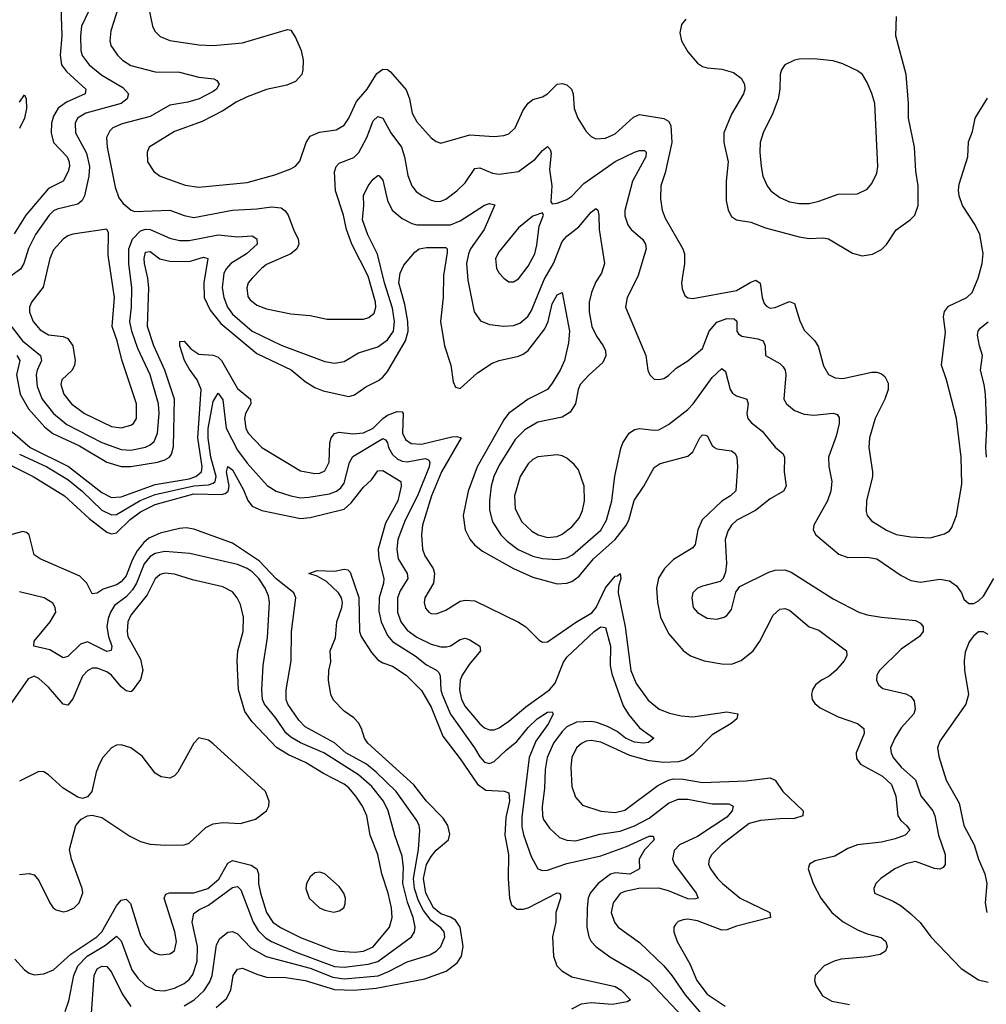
# Model space of a CAD drawing. Header units: inches. Extents: x 1173000 to 1307049, y 522583 to 678455.
# Tile 444 of 617: x 1202511 to 1206502, y 645371 to 649437. Entities that reach past the tile are written whole.
import ezdxf

# ---------------------------------------------------------------- set-up
doc = ezdxf.new("R2010")
doc.units = ezdxf.units.IN
doc.header["$MEASUREMENT"] = 0
doc.layers.add('B2604', color=7, linetype='Continuous')

msp = doc.modelspace()

# ---------------------------------------------------------------- linework, layer by layer
at = {"layer": 'B2604', "color": 5}
for points, elevation in [([(1202795.3, 649470), (1202766.1, 649410), (1202761.4, 649370), (1202762.5, 649310), (1202768.5, 649288.5), (1202797.5, 649250), (1202850, 649207.1), (1202937.1, 649157.1), (1202959.3, 649130), (1202954.7, 649110), (1202930.2, 649090), (1202783.7, 649050), (1202748.7, 649030), (1202739.8, 649010), (1202741.4, 648970), (1202785.9, 648885.9), (1202798.8, 648830), (1202796.4, 648790), (1202778.8, 648710), (1202768.1, 648690), (1202750, 648674.6), (1202665.5, 648654.5), (1202650, 648647.5), (1202632, 648630), (1202575.2, 648550), (1202547.5, 648492.5), (1202528.3, 648430), (1202513.3, 648406.7), (1202470, 648375.2)], 1040), ([(1202680.5, 649490), (1202685.2, 649370), (1202677, 649290), (1202683.7, 649250), (1202703.3, 649223.3), (1202783.7, 649150), (1202781.1, 649130), (1202703.3, 649096.7), (1202670, 649071.3), (1202650, 649038.5), (1202641.3, 649010), (1202640.1, 648970), (1202650.1, 648930.1), (1202706.1, 648870), (1202715.1, 648850), (1202716.1, 648830), (1202710.1, 648810), (1202690, 648769.9), (1202630, 648739), (1202535.5, 648630), (1202487.4, 648552.6)], 1020), ([(1202919.1, 649490), (1202886.8, 649390), (1202882.7, 649350), (1202887.1, 649330), (1202914, 649290), (1202935, 649270), (1202970, 649248.1), (1203070, 649220.9), (1203170, 649219.5), (1203250, 649198.7), (1203311.9, 649191.9), (1203325.1, 649185.1), (1203334.4, 649170), (1203322.8, 649150), (1203310, 649140.2), (1203251.5, 649110), (1203204.4, 649095.6), (1203130, 649083.7), (1203050, 649036.7), (1202933.5, 649006.5), (1202894.7, 648990), (1202882.3, 648977.7), (1202869.5, 648950), (1202871.7, 648910), (1202904.8, 648744.8), (1202920.5, 648700.5), (1202937.3, 648677.3), (1202970.2, 648650.2), (1202984.2, 648644.2), (1203130, 648650.5), (1203190, 648628), (1203230, 648619.9), (1203390, 648650.1), (1203490, 648656), (1203550, 648664.6), (1203590, 648660.2), (1203607.5, 648647.5), (1203619.3, 648630), (1203640.6, 648570), (1203660.7, 648530), (1203663.2, 648510), (1203654.7, 648490), (1203630.3, 648470), (1203530, 648425.4), (1203508.7, 648410), (1203470.2, 648370), (1203454.7, 648350), (1203448.6, 648330), (1203453.1, 648293.1), (1203460.8, 648280.8), (1203490, 648257.3), (1203530, 648243.1), (1203630, 648221.6), (1203710, 648215.1), (1203780, 648200), (1203930, 648199.7), (1203952.7, 648207.3), (1203974.6, 648225.4), (1203981.9, 648250), (1203980.3, 648270), (1203950, 648378.2), (1203882.4, 648510), (1203859.9, 648570), (1203847.6, 648630), (1203814.5, 648730), (1203810.9, 648809.1), (1203817.3, 648830), (1203830, 648843.8), (1203890, 648867.8), (1203911.1, 648888.9), (1203944.6, 648950), (1203970, 649018.7), (1203990, 649036.3), (1204010.2, 649030), (1204042.5, 648970), (1204087.1, 648910), (1204100.1, 648870), (1204113.7, 648793.7), (1204130.2, 648750), (1204147.8, 648727.8), (1204170.8, 648710.8), (1204210, 648691.1), (1204230, 648686.3), (1204250, 648687.1), (1204270, 648695.9), (1204316, 648730), (1204350, 648762.4), (1204390, 648822.2), (1204410, 648825.5), (1204463, 648803), (1204490, 648798.4), (1204570, 648810.1), (1204639.6, 648860.4), (1204670, 648896.9), (1204690, 648913.1), (1204701.1, 648901.1), (1204704.9, 648884.9), (1204697.8, 648817.8), (1204708.4, 648750), (1204704.4, 648684.4), (1204710, 648676), (1204730, 648679.5), (1204770, 648694.2), (1204790, 648708.5), (1204840.1, 648759.9), (1204970, 648851.6), (1205050, 648889.5), (1205070, 648896.8), (1205090, 648896.9), (1205098, 648890), (1205096.3, 648870), (1205041.1, 648770), (1205008.9, 648648.9), (1205010, 648627.3), (1205022, 648590), (1205035.9, 648570), (1205081.8, 648530), (1205095.1, 648510), (1205097.6, 648490), (1205063.7, 648376.3), (1205018.5, 648290), (1205011.6, 648250), (1205095.8, 648050), (1205104.2, 647990), (1205113, 647970), (1205130, 647953), (1205150, 647950.4), (1205170, 647955.3), (1205190, 647967.2), (1205222, 647998), (1205270, 648028), (1205330, 648078.6), (1205357.4, 648150), (1205390, 648188.2), (1205430, 648203.4), (1205461.2, 648201.2), (1205471.4, 648191.4), (1205471.7, 648150), (1205479.4, 648139.4), (1205492.4, 648130), (1205558.3, 648118.3), (1205580.2, 648110), (1205589.4, 648090), (1205590.4, 648050), (1205650, 648017.4), (1205663.7, 648003.7), (1205671, 647990), (1205673.9, 647970), (1205665.6, 647870), (1205676.5, 647850), (1205710, 647822.9), (1205750, 647807.7), (1205790, 647803.5), (1205870, 647811.8), (1205886.2, 647806.2), (1205894, 647794), (1205894.1, 647770), (1205882.3, 647717.7), (1205850.2, 647630), (1205851.8, 647591.8), (1205864.1, 647530), (1205860.2, 647490), (1205846.5, 647450), (1205790.3, 647350), (1205787.4, 647330), (1205798, 647310), (1205892.7, 647230), (1205930, 647216.5), (1206010, 647217.1), (1206050, 647210.2), (1206150, 647141.3), (1206190, 647121.1), (1206230, 647114.8), (1206310, 647126.2), (1206350, 647120.2), (1206379.6, 647099.6), (1206399.6, 647070), (1206410, 647044), (1206430, 647026), (1206450, 647026), (1206470, 647037.3), (1206490, 647056.3), (1206532.8, 647130)], 1060), ([(1203042.3, 649490), (1203058.8, 649410), (1203068.7, 649388.7), (1203090, 649367.6), (1203130.2, 649350.2), (1203250, 649332.3), (1203309.8, 649330.2), (1203430, 649340.7), (1203616.5, 649396.5), (1203630, 649393), (1203650, 649363), (1203672.8, 649310), (1203681, 649270), (1203680.2, 649230), (1203675, 649210), (1203650, 649181.5), (1203613.1, 649166.9), (1203530, 649148.9), (1203450, 649118.2), (1203404.2, 649095.8), (1203350, 649059.9), (1203263.6, 649016.4), (1203150, 648975.2), (1203044.9, 648910), (1203037.4, 648890), (1203038.7, 648850), (1203064.9, 648810), (1203090.5, 648790), (1203193.6, 648753.6), (1203250, 648744.6), (1203450, 648763.8), (1203564.4, 648795.6), (1203630, 648820.7), (1203650, 648831.5), (1203667.9, 648852.1), (1203693.3, 648930), (1203710, 648955.5), (1203748, 648972), (1203818.1, 648981.9), (1203850, 649001.2), (1203869.8, 649030), (1203901.7, 649098.3), (1203944.8, 649150), (1203985.2, 649214.8), (1204010, 649232.2), (1204030, 649230.3), (1204041.1, 649221.1), (1204106.9, 649146.9), (1204120.5, 649110), (1204130.9, 649050), (1204150, 649014.3), (1204210, 648948.5), (1204230, 648934), (1204250, 648927), (1204370, 648961.5), (1204470, 648954.2), (1204510, 648958), (1204530, 648965.2), (1204556.8, 648990), (1204590, 649062.6), (1204610, 649091.7), (1204630, 649106.7), (1204670, 649118.2), (1204690, 649131.1), (1204730, 649170.2), (1204750, 649173.8), (1204770, 649168), (1204789.4, 649149.4), (1204796.6, 649130), (1204800.8, 649070), (1204815.8, 649030), (1204850, 648974.3), (1204870, 648953.8), (1204890, 648944.7), (1204930, 648947.9), (1204970, 648965.9), (1205045.6, 649034.4), (1205070, 649045.1), (1205170, 649028.7), (1205190, 649017.5), (1205199.5, 648999.5), (1205203, 648930), (1205175.9, 648804.1), (1205157.6, 648750), (1205156.7, 648696.7), (1205164.1, 648650), (1205176.7, 648616.7), (1205249.2, 648490), (1205255.6, 648470), (1205255.6, 648430), (1205243.2, 648350), (1205245.8, 648325.8), (1205257.6, 648297.6), (1205270, 648288), (1205290, 648284.9), (1205470, 648318.4), (1205530, 648353.5), (1205550, 648360.5), (1205568.2, 648348.2), (1205577.2, 648290), (1205585.4, 648265.4), (1205594.2, 648254.2), (1205610, 648245.4), (1205630, 648247.8), (1205690, 648273.6), (1205710, 648264.2), (1205732.7, 648192.7), (1205750, 648155.3), (1205792.1, 648112.1), (1205808, 648088), (1205830, 648008), (1205851, 647971), (1205877.5, 647957.5), (1205910, 647955.2), (1206030, 647980.7), (1206050, 647981.3), (1206070, 647974.9), (1206083.5, 647963.5), (1206096.5, 647936.5), (1206097.2, 647910), (1206082.6, 647870), (1206043.2, 647790), (1206019.8, 647710), (1206016.8, 647670), (1206032.8, 647570), (1206031.9, 647550), (1206007.8, 647450), (1206005.7, 647405.7), (1206010.2, 647390), (1206027.9, 647367.9), (1206090, 647329.4), (1206130, 647311), (1206190, 647301.5), (1206270, 647297.2), (1206330, 647313.6), (1206350, 647326.3), (1206359.4, 647340.6), (1206378.4, 647390), (1206400.6, 647519.4), (1206399, 647630), (1206378.4, 647790), (1206337.7, 647950), (1206316.8, 648010), (1206333.3, 648146.7), (1206325, 648210), (1206328.9, 648231.1), (1206345.8, 648254.2), (1206422, 648290), (1206443.8, 648310), (1206469.2, 648370), (1206485.4, 648430), (1206489.4, 648470.6), (1206475.3, 648550), (1206455.6, 648590), (1206404.4, 648670), (1206389.6, 648710), (1206387.1, 648732.9), (1206390, 648757), (1206425.4, 648870), (1206428.2, 648931.8), (1206445.3, 648974.7), (1206455.7, 649030), (1206506.8, 649113.2)], 1080), ([(1205260.8, 649439.2), (1205243, 649417), (1205237, 649383), (1205243.2, 649350), (1205270, 649303.7), (1205310, 649256.9), (1205330, 649243.2), (1205350, 649237.6), (1205410, 649231.8), (1205458.3, 649218.3), (1205490, 649195.8), (1205503, 649170), (1205504.8, 649150), (1205499.8, 649130), (1205450, 649046.2), (1205418.7, 648970), (1205418.4, 648930), (1205435.6, 648850), (1205428, 648770), (1205428.5, 648690), (1205436.5, 648650), (1205450, 648624.6), (1205470.2, 648610.2), (1205530, 648601), (1205590, 648577), (1205730, 648539.5), (1205770, 648533.4), (1205830, 648536.3), (1205850, 648531.2), (1205950, 648472.7), (1205990, 648462), (1206031.7, 648468.3), (1206070, 648487.4), (1206090, 648508.7), (1206130, 648568.8), (1206187.8, 648610), (1206206.9, 648630), (1206221, 648670), (1206220.5, 648750), (1206210.9, 648810.9), (1206205.3, 648910), (1206180.2, 649030), (1206181.5, 649090), (1206170.7, 649210), (1206129, 649370), (1206130.7, 649449.3)], 1120), ([(1202510, 649096), (1202530, 649126), (1202537.1, 649110), (1202538, 649070), (1202530, 649029.6), (1202510, 648987)], 980), ([(1202455.4, 648195.4), (1202521.9, 648110), (1202596.8, 648050), (1202600.1, 648030), (1202582.2, 647990), (1202578.2, 647970), (1202582.7, 647922.7), (1202603.9, 647870), (1202650.1, 647810), (1202705.7, 647765.7), (1202850, 647691.2), (1202930, 647662.6), (1202970, 647659.1), (1203030, 647672), (1203050, 647680.7), (1203065.2, 647694.8), (1203079.2, 647730), (1203086.8, 647810), (1203083.6, 647850), (1203048.7, 647970), (1202998.4, 648078.4), (1202973.6, 648150), (1202965.1, 648190), (1202972, 648250), (1202973.9, 648330), (1202960.8, 648430), (1202961.2, 648490), (1202976.3, 648530), (1203010, 648564.3), (1203030, 648571.4), (1203050, 648569.7), (1203130, 648535.1), (1203170, 648525.1), (1203210, 648525.5), (1203330, 648548.5), (1203410, 648539.4), (1203470, 648544), (1203490, 648532.2), (1203490.9, 648510), (1203446.7, 648470), (1203382.2, 648430), (1203363.9, 648410), (1203353.6, 648390), (1203347.2, 648330), (1203353.6, 648290), (1203369, 648249), (1203390, 648220.6), (1203470, 648150.1), (1203590, 648093.1), (1203770, 648025.6), (1203810, 648018.1), (1203850, 648025.4), (1203910, 648060.8), (1203990, 648085.7), (1204030, 648114.9), (1204053.7, 648150), (1204058.6, 648190), (1204050, 648245.3), (1204017.2, 648350), (1203988.1, 648468.1), (1203948.3, 648548.3), (1203926.4, 648610), (1203931.6, 648670), (1203930, 648710.5), (1203949.1, 648750), (1203970, 648777.6), (1203990, 648793.8), (1203993, 648793), (1204010, 648773.4), (1204028.8, 648690), (1204048.9, 648650), (1204090, 648616), (1204130, 648595.3), (1204150, 648590.1), (1204290, 648589), (1204330, 648605.8), (1204430, 648670.8), (1204450, 648678), (1204472.4, 648672.4), (1204428.4, 648570), (1204372.4, 648490), (1204363.4, 648470), (1204356.1, 648430), (1204361.4, 648361.4), (1204386.9, 648230), (1204413.7, 648193.7), (1204450, 648178.6), (1204510, 648171), (1204550, 648173.4), (1204576.1, 648183.9), (1204609, 648211), (1204624.3, 648235.7), (1204676.5, 648363.5), (1204714.8, 648430), (1204750, 648520.7), (1204770, 648543), (1204819, 648581), (1204870, 648642.4), (1204890, 648657.4), (1204897.4, 648650), (1204902.6, 648630), (1204903.4, 648570), (1204926, 648430), (1204912.7, 648390), (1204890, 648354.5), (1204871.7, 648310), (1204862.6, 648270), (1204861.9, 648230), (1204872.9, 648170), (1204892.5, 648130), (1204920.2, 648090), (1204929.4, 648070), (1204931.3, 648048.7), (1204918.3, 648021.7), (1204861.6, 647970), (1204825.5, 647930), (1204817.3, 647910), (1204805.4, 647850), (1204783.9, 647816.1), (1204750, 647795.9), (1204650, 647775.5), (1204596.2, 647743.8), (1204556.6, 647703.4), (1204490, 647597.5), (1204468, 647550), (1204457.8, 647510), (1204450.6, 647450.6), (1204451.1, 647411.1), (1204463.4, 647363.4), (1204497.9, 647310), (1204523.9, 647283.9), (1204569.2, 647249.2), (1204630, 647221.1), (1204670, 647212.1), (1204730, 647208.2), (1204770, 647215.1), (1204792.8, 647227.2), (1204910, 647328.9), (1204934.1, 647370), (1204955.5, 647450), (1204967.7, 647552.3), (1204993.3, 647666.7), (1205001.6, 647690), (1205027.8, 647730), (1205050, 647744.3), (1205070, 647748), (1205130, 647741.2), (1205150, 647743.5), (1205190, 647765), (1205270, 647826.5), (1205291.9, 647850), (1205370, 647958.9), (1205410, 647996), (1205424.5, 647984.5), (1205445.1, 647910), (1205454.7, 647894.7), (1205470, 647883), (1205512.7, 647870), (1205519.4, 647850), (1205513.9, 647810), (1205516.9, 647790), (1205532.3, 647772.3), (1205577.1, 647737.1), (1205630, 647671.5), (1205663.5, 647643.5), (1205668.5, 647628.5), (1205667.1, 647570), (1205675.8, 647510), (1205664.9, 647490), (1205610, 647457.8), (1205549.3, 647410.7), (1205471.3, 647370), (1205450.1, 647349.9), (1205435, 647325), (1205423.9, 647290), (1205429.1, 647190.9), (1205424.7, 647155.3), (1205416, 647130), (1205402.5, 647117.5), (1205330, 647097.4), (1205310, 647089.6), (1205299.9, 647080.1), (1205290.4, 647070), (1205286.3, 647050), (1205292.2, 647010), (1205310, 646988.9), (1205350, 646966), (1205390, 646961.3), (1205419, 646970), (1205430, 646976.3), (1205450, 647000.7), (1205467.6, 647072.4), (1205484, 647096), (1205604.5, 647155.5), (1205630, 647164.1), (1205670, 647165.1), (1205695.9, 647155.9), (1205870, 647044.7), (1205976.3, 646990), (1206010, 646979.7), (1206070, 646970.2), (1206210, 646956.5), (1206230, 646945.3), (1206240.8, 646930), (1206240.8, 646910), (1206226.7, 646890), (1206150, 646837.7), (1206061.7, 646750), (1206050.3, 646730), (1206048.9, 646710), (1206057.6, 646690), (1206074.5, 646674.5), (1206170, 646652.8), (1206190, 646641.5), (1206204.3, 646624.3), (1206208.5, 646590), (1206202.7, 646570), (1206150, 646512.9), (1206124.1, 646470), (1206107.2, 646430), (1206108.6, 646410), (1206117.6, 646390), (1206150.1, 646350), (1206210, 646298), (1206231.8, 646231.8), (1206281.9, 646170), (1206289.7, 646149.7), (1206304.3, 646070), (1206332, 645990), (1206331.7, 645948.3), (1206323.9, 645936.1), (1206310, 645929.8), (1206288.1, 645931.9), (1206210, 645961.1), (1206170, 645951.5), (1206124.9, 645930), (1206066.4, 645890), (1206046.4, 645870), (1206037.1, 645850), (1206040.7, 645830), (1206117.5, 645797.5), (1206150, 645777.6), (1206190, 645744.7), (1206228.4, 645708.4), (1206273.7, 645650), (1206398.5, 645518.5), (1206470, 645471.6), (1206510, 645462.8)], 1040), ([(1202498.1, 648050), (1202511.4, 648030), (1202497.8, 647970), (1202512, 647890), (1202547.2, 647830), (1202613.8, 647753.8), (1202647.6, 647727.6), (1202757.3, 647677.3), (1202870, 647609.7), (1202930, 647591.7), (1202970, 647591.3), (1203079.7, 647610), (1203110, 647619.5), (1203128.6, 647630), (1203137.5, 647642.5), (1203146.2, 647673.8), (1203149.3, 647870), (1203110, 647989), (1203064.9, 648090), (1203038.6, 648170), (1203043.7, 648330), (1203040.1, 648370), (1203025.4, 648430), (1203024.2, 648450), (1203030, 648476.8), (1203050, 648479.8), (1203088.7, 648448.7), (1203130, 648439.2), (1203210, 648438.8), (1203270, 648455.8), (1203287, 648450), (1203270.8, 648350), (1203272.2, 648290), (1203297.4, 648237.4), (1203341.6, 648181.6), (1203490, 648058.7), (1203631.4, 647991.4), (1203690, 647942.9), (1203730, 647917.8), (1203764.4, 647904.4), (1203870, 647880.9), (1203892.7, 647887.3), (1203939.3, 647920.7), (1203992.6, 647947.4), (1204010, 647960.9), (1204030, 647983.5), (1204104.4, 648110), (1204115.4, 648150), (1204113.8, 648190), (1204101.1, 648261.1), (1204076.7, 648350), (1204081.8, 648390), (1204096.6, 648423.4), (1204142.6, 648477.4), (1204159.6, 648490), (1204190, 648495.7), (1204270, 648495.5), (1204275.2, 648490), (1204275.4, 648475.4), (1204260.1, 648379.9), (1204259.5, 648290), (1204248.1, 648190), (1204264.7, 648090), (1204290.9, 648010), (1204301.2, 647941.2), (1204310, 647918.7), (1204330, 647914), (1204401.4, 647978.6), (1204461.1, 648018.9), (1204490.4, 648029.6), (1204570, 648047.2), (1204590, 648055.1), (1204610, 648070.1), (1204679.5, 648160.5), (1204693.2, 648190), (1204710, 648263.7), (1204730, 648301.1), (1204750, 648310.8), (1204781.4, 648150), (1204777.4, 648102.6), (1204759.8, 648030), (1204742.5, 647990), (1204710, 647935.3), (1204690, 647909.1), (1204610, 647869.4), (1204529.6, 647810), (1204510, 647784.5), (1204399.3, 647590), (1204361.9, 647490), (1204341.3, 647390), (1204349.7, 647329.7), (1204370, 647291.3), (1204388.1, 647268.1), (1204422.1, 647242.1), (1204549.4, 647170), (1204630, 647134.2), (1204730, 647107.9), (1204770, 647109.6), (1204790, 647116.4), (1204821.2, 647138.8), (1204879.9, 647210), (1204969.5, 647290), (1205013.4, 647346.6), (1205026.5, 647370), (1205048.5, 647451.5), (1205087.6, 647510), (1205130, 647588.1), (1205155.8, 647604.2), (1205270, 647634.2), (1205290, 647652.4), (1205319.1, 647710), (1205330, 647722.9), (1205341, 647721), (1205350, 647718.3), (1205370, 647678.6), (1205380.3, 647670), (1205390, 647665), (1205450, 647657.1), (1205465.5, 647645.5), (1205471.3, 647630), (1205474.3, 647590), (1205468.3, 647491.7), (1205446.3, 647470), (1205410, 647448.2), (1205329, 647371), (1205310.7, 647330), (1205299.8, 647270), (1205290, 647255.5), (1205210, 647207.2), (1205173.5, 647170), (1205149, 647131), (1205140.6, 647090), (1205144.4, 647030), (1205157.4, 646970), (1205190, 646902.3), (1205250, 646832), (1205281.1, 646810), (1205337.3, 646790), (1205410, 646777.5), (1205450, 646775.7), (1205490, 646790.2), (1205539.1, 646830), (1205567.3, 646870), (1205622.5, 646977.5), (1205650, 647002.6), (1205670, 647006), (1205690, 646998.2), (1205770, 646930.2), (1205810, 646915.5), (1205924.9, 646830), (1205926, 646810), (1205915.2, 646790), (1205880.5, 646750), (1205853.9, 646726.1), (1205821.3, 646710), (1205797.1, 646690), (1205784.6, 646670), (1205779.7, 646650), (1205783.5, 646630), (1205793.5, 646613.5), (1205815.5, 646595.5), (1205890, 646558.3), (1205970.1, 646530.1), (1205996.5, 646510), (1205997.2, 646490), (1205964.9, 646410), (1205965.7, 646385.7), (1205983.1, 646363.1), (1206073.1, 646313.1), (1206110, 646278.5), (1206129.1, 646230), (1206136.8, 646150), (1206149.3, 646130), (1206172.2, 646110), (1206186.7, 646090), (1206167.6, 646070), (1206125.7, 646054.3), (1206070, 646041.2), (1205970.1, 646029.9), (1205930, 646014.9), (1205876.5, 645983.5), (1205796.1, 645963.9), (1205772.2, 645950), (1205766.7, 645930), (1205787.6, 645870), (1205819.2, 645810), (1205864.3, 645750), (1205911.3, 645711.3), (1205970, 645678.5), (1206010, 645662.2), (1206067.6, 645647.6), (1206087.9, 645630), (1206092.3, 645610), (1206085.2, 645590), (1206063.6, 645576.4), (1206013.2, 645566.8), (1205902.9, 645557.1), (1205874.4, 645550), (1205832, 645530), (1205795.3, 645490), (1205792.2, 645470), (1205797.7, 645450), (1205826.1, 645406.1), (1205864.4, 645384.4), (1205937.3, 645370)], 1020), ([(1206503.5, 647630), (1206500.1, 647670), (1206504.5, 647750), (1206498.8, 647890), (1206493.7, 647930), (1206477.9, 647990), (1206486.8, 648050), (1206473.7, 648090), (1206466.1, 648133.9), (1206467.9, 648150), (1206477.2, 648162.8), (1206510, 648189.3)], 1060), ([(1202450, 647759.5), (1202553.3, 647670), (1202712.3, 647592.3), (1202850, 647483.9), (1202890, 647463.6), (1202930, 647466.9), (1203070, 647517.1), (1203210, 647541.1), (1203238.4, 647550), (1203261.6, 647570), (1203263.5, 647590), (1203246, 647710), (1203259.4, 647910), (1203243, 647950), (1203210, 647994.7), (1203191.3, 648030), (1203172.3, 648090), (1203171.6, 648108.4), (1203190, 648109.3), (1203217.3, 648077.3), (1203250, 648055.7), (1203310, 648052.1), (1203330, 648043.6), (1203343.6, 648030), (1203410, 647913.7), (1203464.1, 647870), (1203465.1, 647850), (1203443.5, 647810), (1203438.4, 647790), (1203444.5, 647750), (1203454.7, 647730), (1203510.2, 647670), (1203670, 647574), (1203730, 647563.3), (1203750, 647564.4), (1203770, 647574.5), (1203788.8, 647610), (1203791.7, 647690), (1203796.9, 647710), (1203810, 647728.6), (1203830, 647733.4), (1203886.3, 647726.3), (1203930, 647731.1), (1203970, 647749.7), (1204009.9, 647790), (1204030, 647803.1), (1204070, 647819.3), (1204090, 647817.1), (1204093.6, 647810), (1204091, 647730), (1204103.3, 647703.3), (1204126.8, 647686.8), (1204170, 647684.2), (1204294.5, 647714.5), (1204316.1, 647716.1), (1204333.6, 647710), (1204251.9, 647570), (1204211.7, 647470), (1204174.5, 647350), (1204170.1, 647310), (1204173.9, 647250), (1204183.1, 647223.1), (1204217.6, 647170), (1204223.4, 647150), (1204219.5, 647110), (1204183.8, 647050), (1204180.2, 647030), (1204186.7, 647006.7), (1204199.5, 646990), (1204210, 646984.2), (1204230, 646982.9), (1204270, 646998.9), (1204330, 647035.1), (1204350, 647040.4), (1204390, 647037.4), (1204570, 646949.3), (1204600.2, 646930), (1204655.2, 646875.2), (1204670, 646866.5), (1204690, 646868.4), (1204809.9, 646950), (1204872.8, 646987.2), (1204890.8, 647009.2), (1204930, 647091.1), (1204970, 647138.4), (1204979.7, 647140.3), (1204990, 647150.2), (1204992.8, 647130), (1204983.2, 647096.8), (1204982.3, 647070), (1205010.5, 646929.5), (1205034.5, 646750), (1205055.6, 646695.6), (1205106.4, 646626.4), (1205151.8, 646590), (1205193.3, 646573.3), (1205242.6, 646562.6), (1205290, 646558.4), (1205430, 646578.4), (1205475.8, 646570), (1205472.2, 646550), (1205448.2, 646530), (1205370, 646483.4), (1205290, 646402.4), (1205259, 646381), (1205230, 646372), (1205170.1, 646369.9), (1205110, 646376.4), (1205030, 646399.2), (1204910, 646453.7), (1204870, 646460.8), (1204850, 646457.8), (1204830, 646448.4), (1204810, 646430.6), (1204790.1, 646390), (1204786.8, 646350), (1204790.1, 646270), (1204806.2, 646226.2), (1204834.1, 646194.1), (1204910, 646169), (1204970, 646163.4), (1205010, 646172.3), (1205146, 646274), (1205190, 646296.3), (1205210, 646301.6), (1205250, 646301.1), (1205330, 646287.5), (1205510, 646294.3), (1205610, 646306.3), (1205630, 646296.1), (1205661.3, 646250), (1205746.5, 646170), (1205744.2, 646150), (1205710, 646137.9), (1205650, 646137.7), (1205569.7, 646130.3), (1205522.9, 646117.1), (1205409.3, 646030), (1205369.1, 645990), (1205357.6, 645970), (1205355.5, 645950), (1205362.9, 645930), (1205391.9, 645890), (1205412.8, 645870), (1205486.4, 645810), (1205608.4, 645750), (1205610.4, 645730), (1205470, 645693.6), (1205430, 645678.2), (1205410, 645676.9), (1205310, 645716.5), (1205270, 645723.1), (1205250, 645720.4), (1205230, 645712.6), (1205218.9, 645701.1), (1205211.8, 645690), (1205211.4, 645670), (1205225.8, 645630), (1205278, 645538), (1205306.3, 645470), (1205350, 645413.4), (1205424.1, 645364.1)], 980), ([(1202510, 647643.3), (1202622.5, 647590), (1202710, 647538.6), (1202768.3, 647490), (1202850, 647410.8), (1202890, 647392.2), (1202910, 647393.9), (1203008.5, 647451.5), (1203070, 647476.6), (1203230, 647511.5), (1203290, 647516.4), (1203310, 647522.4), (1203318.4, 647530), (1203321.8, 647550), (1203299.7, 647630), (1203288.7, 647708.7), (1203288.7, 647748.7), (1203310, 647860.8), (1203330, 647894.9), (1203350, 647866.4), (1203363.3, 647750), (1203410, 647658.9), (1203450, 647606.1), (1203533.1, 647513.1), (1203570.1, 647490.1), (1203630, 647470.1), (1203670, 647462.8), (1203704.8, 647464.8), (1203790, 647479.1), (1203819.4, 647490), (1203836.5, 647503.5), (1203850, 647523.2), (1203872.2, 647607.8), (1203886.5, 647633.5), (1204010, 647707.6), (1204021.5, 647701.5), (1204029.7, 647689.7), (1204033.8, 647670), (1204050, 647641.9), (1204070, 647624), (1204090, 647614.1), (1204110.8, 647610.8), (1204184.8, 647624.8), (1204198.8, 647618.8), (1204203.8, 647610), (1204201.1, 647590), (1204153.9, 647470), (1204102.6, 647370), (1204071.5, 647290), (1204067.5, 647250), (1204073.5, 647210), (1204110.7, 647150), (1204113, 647130), (1204081.1, 647078.9), (1204070.1, 647050), (1204070.9, 646990), (1204085.1, 646950), (1204110, 646916.4), (1204150, 646886.5), (1204210, 646858.4), (1204250, 646846.6), (1204273.2, 646846.8), (1204290, 646850.9), (1204330, 646876.9), (1204350, 646882.8), (1204370, 646875.6), (1204410.3, 646850), (1204414, 646830), (1204366.1, 646773.9), (1204338, 646730), (1204329.6, 646710), (1204326.4, 646670), (1204335.5, 646630), (1204350, 646600.5), (1204410, 646528.8), (1204430, 646513), (1204450, 646505), (1204470, 646505.1), (1204490, 646512.8), (1204530, 646539.8), (1204600.1, 646599.9), (1204699, 646670), (1204722.2, 646697.8), (1204756, 646784), (1204770, 646804.8), (1204882.3, 646910), (1204910, 646929.4), (1204930, 646927.6), (1204949.7, 646849.7), (1204949.3, 646770), (1204955.1, 646735.1), (1205003.1, 646603.1), (1205026.1, 646566.1), (1205070, 646512.6), (1205128.7, 646470), (1205107.3, 646452.7), (1205086, 646450), (1205050, 646454.1), (1205012.7, 646470), (1204977.3, 646497.3), (1204938.5, 646518.5), (1204894.4, 646534.4), (1204870, 646538.3), (1204810, 646535.5), (1204770, 646517), (1204750, 646497.6), (1204714.8, 646450), (1204688.8, 646390), (1204679.8, 646340.2), (1204678.2, 646261.8), (1204668.2, 646188.2), (1204669, 646150), (1204673.8, 646133.8), (1204697.8, 646097.8), (1204740.2, 646060.2), (1204770, 646048.4), (1204806.8, 646046.8), (1204906, 646074), (1204990, 646086.7), (1205050, 646108.2), (1205110, 646140.3), (1205190, 646201.2), (1205230, 646218.4), (1205270, 646217.9), (1205370, 646198.7), (1205438.4, 646198.4), (1205456.9, 646190), (1205452.5, 646170), (1205430, 646144.3), (1205310, 646063.4), (1205235.2, 646030), (1205213.8, 646006.2), (1205206.9, 645970), (1205213.9, 645950), (1205304.2, 645830), (1205311.8, 645810), (1205295.1, 645804.9), (1205270, 645806.1), (1205190, 645840.1), (1205150, 645851.4), (1205067.7, 645850), (1205010, 645837.5), (1204990, 645828.9), (1204961.7, 645790), (1204953.5, 645750), (1204966.8, 645710), (1204982.2, 645690), (1205070, 645626.4), (1205170, 645530.1), (1205204.2, 645490), (1205258.2, 645410), (1205330, 645326.2)], 960), ([(1202475.6, 647595.6), (1202566, 647550), (1202696.2, 647470), (1202797.1, 647377.1), (1202870, 647321.3), (1202890, 647314.2), (1202910, 647317.7), (1202967.4, 647372.6), (1203010, 647405.1), (1203070, 647434.9), (1203230, 647478.5), (1203344.5, 647475.5), (1203359.7, 647480.3), (1203371.4, 647490), (1203376.1, 647510), (1203364.7, 647570), (1203370, 647591.7), (1203390, 647578.2), (1203435.2, 647495.2), (1203452, 647452), (1203470, 647428.1), (1203510, 647410.1), (1203670, 647376.5), (1203710, 647381.5), (1203850, 647415.7), (1203878.8, 647441.2), (1203930, 647506), (1203963.2, 647536.8), (1203990, 647574), (1204010, 647575.6), (1204084.4, 647530), (1204086.4, 647510), (1204071.6, 647450), (1204021.7, 647358.3), (1203990.4, 647250), (1203993.3, 647210), (1204014.7, 647130), (1204013.4, 647110), (1203994.8, 647050), (1203993.9, 646993.9), (1204002.7, 646950), (1204030, 646893.4), (1204050, 646869.2), (1204143.1, 646810), (1204190, 646772.7), (1204231.1, 646751.1), (1204240.8, 646740.8), (1204246.8, 646726.8), (1204250.1, 646670), (1204255.4, 646650), (1204289.4, 646569.4), (1204389.2, 646430), (1204410, 646393.4), (1204430, 646370.8), (1204450, 646365.5), (1204470, 646373.2), (1204519, 646421), (1204563.4, 646456.6), (1204610, 646514), (1204647.5, 646550), (1204690, 646578.1), (1204710, 646579.3), (1204713, 646570), (1204694, 646530), (1204641.7, 646458.3), (1204614.4, 646390), (1204584.1, 646144.1), (1204583.8, 646103.8), (1204590.9, 646070.9), (1204622, 645982), (1204650.7, 645930.7), (1204670, 645923.6), (1204690, 645925.3), (1204770, 645952.8), (1204910, 645984.6), (1205016.9, 646023.1), (1205110, 646066), (1205126, 646066), (1205131, 646050), (1205090.8, 646009.2), (1205068.7, 645970), (1205070.3, 645930), (1205030, 645908.3), (1204970, 645914.3), (1204950, 645908.9), (1204899.2, 645870), (1204865.7, 645830), (1204858.1, 645810), (1204853.9, 645770), (1204852.9, 645690), (1204861.1, 645650), (1204870.6, 645630.6), (1204889.2, 645610), (1204947.1, 645567.1), (1205050, 645507.9), (1205110, 645466.5), (1205270, 645297.2)], 940), ([(1203190, 645365.5), (1203230.5, 645390), (1203272.3, 645427.7), (1203295.8, 645464.2), (1203305.4, 645490), (1203322.8, 645617.2), (1203337.5, 645642.5), (1203370, 645669.1), (1203390, 645671.8), (1203410, 645662), (1203464.4, 645604.4), (1203528.4, 645568.4), (1203710, 645520.3), (1203803.5, 645483.5), (1203850, 645476.6), (1203990.7, 645489.3), (1204033.8, 645506.2), (1204110, 645546.2), (1204204.6, 645575.4), (1204229.8, 645590), (1204249, 645610), (1204266.4, 645650), (1204263, 645670), (1204250, 645686.6), (1204210, 645716.9), (1204177.9, 645757.9), (1204157.9, 645797.9), (1204141.2, 645850), (1204137.1, 645890), (1204157.8, 646010), (1204162.5, 646090), (1204159.9, 646110), (1204150.4, 646130), (1204064.7, 646250), (1203982.8, 646330), (1203942.3, 646362.3), (1203856.9, 646410), (1203810, 646450.3), (1203690, 646516.6), (1203663.8, 646543.8), (1203617.8, 646610), (1203611.1, 646630), (1203611.4, 646670), (1203632.2, 646790), (1203632.9, 646910), (1203651.1, 647050), (1203642.9, 647070), (1203570, 647128.4), (1203501, 647201), (1203390, 647275.9), (1203230, 647332.7), (1203198.5, 647338.5), (1203170, 647335.3), (1203090, 647316.3), (1203044.4, 647295.6), (1203022.6, 647277.4), (1202996, 647244), (1202974.7, 647205.3), (1202950, 647139.9), (1202930, 647114.9), (1202910, 647103.1), (1202855.2, 647084.8), (1202830, 647068.7), (1202810, 647066.3), (1202787.2, 647110), (1202758.3, 647138.3), (1202595.4, 647210), (1202570, 647227.4), (1202550, 647309.5), (1202539, 647319), (1202523.3, 647323.3), (1202468.2, 647308.2)], 940), ([(1202698.3, 645341.7), (1202714.1, 645385.9), (1202734.7, 645490), (1202750.3, 645530), (1202788.8, 645570), (1202864.4, 645615.6), (1202910, 645652.3), (1202930, 645633.6), (1202973.7, 645513.7), (1202998.9, 645478.9), (1203030, 645448.8), (1203070, 645430.1), (1203106.8, 645426.8), (1203150, 645437.9), (1203190, 645457.5), (1203210, 645473.2), (1203226.1, 645493.9), (1203243.1, 645550), (1203244.8, 645610), (1203223.2, 645710), (1203230, 645745.7), (1203250, 645761.7), (1203290, 645780.5), (1203390, 645853.1), (1203410, 645857.2), (1203423.8, 645843.8), (1203474.5, 645710), (1203495.4, 645675.4), (1203525.2, 645645.2), (1203550.1, 645630.1), (1203647.7, 645587.7), (1203810, 645527.5), (1203850, 645524.7), (1203950, 645536.3), (1203990, 645547.5), (1204128.3, 645650), (1204140.8, 645670), (1204143.6, 645690), (1204135.6, 645730), (1204112.5, 645792.5), (1204092.1, 645870), (1204095.8, 645935.8), (1204090, 645983), (1204059, 646070), (1204032.2, 646170), (1204013.4, 646210), (1203965.1, 646270), (1203910, 646318.7), (1203766.1, 646410), (1203670, 646451), (1203630, 646474.6), (1203610, 646492.3), (1203570, 646551.2), (1203521.2, 646610), (1203512.9, 646630), (1203510.4, 646670), (1203516.5, 646770), (1203534.3, 646885.7), (1203542, 647030), (1203537.5, 647057.5), (1203524.4, 647090), (1203497.5, 647130), (1203470, 647156.9), (1203450, 647171.2), (1203410, 647187.5), (1203212.5, 647232.5), (1203110, 647240.5), (1203070, 647232.8), (1203050, 647220.3), (1203024.6, 647190), (1202992.7, 647110), (1202977, 647083), (1202950, 647053.8), (1202902.7, 647017.3), (1202885.2, 646990), (1202875.6, 646964.4), (1202870.5, 646930), (1202876.6, 646890), (1202890.9, 646850), (1202888.5, 646831.5), (1202870, 646827.5), (1202790, 646867.6), (1202761.4, 646858.6), (1202710, 646807.2), (1202690, 646801.6), (1202634.8, 646834.8), (1202569.6, 646850), (1202569.8, 646870), (1202635.9, 646950), (1202659.2, 646990), (1202657.7, 647010), (1202647.7, 647027.7), (1202612, 647050), (1202510, 647073.7)], 960), ([(1202490, 645558), (1202530, 645513.8), (1202550, 645499.5), (1202570, 645492.9), (1202610, 645496.5), (1202650, 645514.2), (1202721.5, 645578.5), (1202829.5, 645650), (1202849.6, 645670), (1202910, 645777.5), (1202930, 645801.8), (1202950, 645805.4), (1202967.5, 645787.5), (1203010, 645654.3), (1203030, 645618.6), (1203050, 645595.8), (1203070, 645582.4), (1203090, 645576.1), (1203130, 645579), (1203150, 645592.4), (1203158.6, 645630), (1203151.3, 645670), (1203107, 645810), (1203114.7, 645825.3), (1203129.2, 645830.8), (1203230, 645831.6), (1203287.2, 645850), (1203332.4, 645887.6), (1203370, 645954.4), (1203390, 645964.9), (1203466.1, 645946.1), (1203489.5, 645930), (1203496.6, 645910), (1203497.1, 645870), (1203504.3, 645830), (1203530.1, 645750), (1203556.4, 645710), (1203588.2, 645688.2), (1203670, 645647.2), (1203797.6, 645597.6), (1203830.4, 645590.4), (1203894.2, 645585.8), (1203930, 645590.4), (1203970, 645608.9), (1204037.2, 645690), (1204048, 645730), (1204046.4, 645770), (1204032.7, 645830), (1204005.5, 645910), (1203989.9, 645989.9), (1203957.3, 646070), (1203944, 646150), (1203925.9, 646190), (1203899.1, 646230), (1203870, 646264.9), (1203850, 646280.1), (1203764.7, 646324.7), (1203690.7, 646370), (1203620.6, 646400.6), (1203571.7, 646431.7), (1203470, 646538), (1203440.6, 646580.6), (1203414, 646670), (1203408.3, 646790), (1203411.6, 646830), (1203433.6, 646910), (1203434.6, 646970), (1203422.1, 647022.1), (1203409, 647050), (1203390, 647074.6), (1203350, 647095), (1203223.9, 647123.9), (1203150, 647147.7), (1203110, 647151.9), (1203090, 647145.6), (1203070, 647127.4), (1203037.5, 647062.5), (1202970, 646977.7), (1202957.5, 646950), (1202954.3, 646910), (1202957.6, 646890), (1203010, 646796.1), (1203018.9, 646750), (1203010, 646712.6), (1202975.1, 646664.9), (1202970, 646661.5), (1202950, 646665.4), (1202930, 646681.9), (1202890, 646729.9), (1202870, 646744.5), (1202830, 646759.6), (1202810, 646759.3), (1202790, 646748.3), (1202770, 646726.3), (1202730, 646633.1), (1202710, 646606.6), (1202690, 646609.8), (1202630, 646680.2), (1202590, 646716), (1202570, 646726.6), (1202544.9, 646715.1), (1202470, 646606)], 980), ([(1203322.2, 645357.8), (1203365, 645395), (1203382.5, 645430), (1203392.5, 645490), (1203410, 645516.1), (1203430, 645521), (1203490, 645495), (1203530, 645483.2), (1203610, 645481.4), (1203690, 645469.4), (1203810, 645431.7), (1203890.7, 645429.3), (1203982.1, 645437.9), (1204183.4, 645476.6), (1204272.1, 645507.9), (1204317.5, 645542.5), (1204334.4, 645570), (1204342.5, 645610), (1204328.8, 645690), (1204310, 645718), (1204290, 645731.1), (1204250, 645744.2), (1204219.6, 645770), (1204187.6, 645830), (1204177.9, 645890), (1204190, 645948.6), (1204210, 645981.4), (1204230, 646007.4), (1204281.2, 646050), (1204286.8, 646073.2), (1204278.5, 646110), (1204259.6, 646139.6), (1204189.9, 646210), (1204137.7, 646277.7), (1203948.2, 646450), (1203934.7, 646470), (1203922.6, 646510), (1203910, 646534), (1203890, 646553.6), (1203850, 646581.2), (1203806.7, 646626.7), (1203795.6, 646650), (1203786, 646710), (1203786.6, 646750), (1203795.1, 646784.9), (1203792.7, 646830), (1203815.3, 646884.7), (1203819.5, 646950), (1203841.1, 647010), (1203843.5, 647030), (1203839.3, 647050), (1203827.1, 647070), (1203776.9, 647116.9), (1203739.1, 647139.1), (1203705.2, 647150), (1203738.3, 647161.7), (1203810, 647159.3), (1203850, 647167.6), (1203865.3, 647165.3), (1203875.4, 647155.4), (1203911.5, 647051.5), (1203914.2, 646910), (1203920.9, 646890), (1203963.6, 646823.6), (1203990, 646793.8), (1204010, 646781.5), (1204050, 646767.2), (1204106.7, 646730), (1204170, 646666.5), (1204210, 646598.6), (1204257.9, 646477.9), (1204330, 646385.4), (1204400.4, 646280.4), (1204435.4, 646255.4), (1204511.2, 646251.2), (1204530, 646244.9), (1204533.7, 646210), (1204518.1, 646141.9), (1204513.5, 646070), (1204528.4, 645990), (1204528.1, 645890), (1204533.4, 645810), (1204541.4, 645781.4), (1204563.4, 645763.4), (1204590, 645763.6), (1204610, 645769.1), (1204730, 645831.5), (1204738.8, 645830), (1204743.8, 645823.8), (1204743.5, 645810), (1204725, 645750), (1204724.5, 645710), (1204710.2, 645649.8), (1204715.5, 645570), (1204729.2, 645530), (1204748.8, 645508.8), (1204790, 645485), (1204970, 645444.2), (1204995, 645430), (1205032.8, 645390), (1205019, 645381), (1204958.8, 645370), (1204870, 645377.4), (1204828.8, 645371.2), (1204788.8, 645351.2)], 920), ([(1206510, 646898.4), (1206490, 646909.4), (1206470, 646909.4), (1206448.7, 646891.3), (1206431.5, 646868.5), (1206415.1, 646824.9), (1206410.3, 646790), (1206411.5, 646751.5), (1206428.4, 646650), (1206417.6, 646610), (1206310, 646457.4), (1206301.1, 646430), (1206306, 646394), (1206336.6, 646296.6), (1206390, 646202.3), (1206409.6, 646109.6), (1206452.5, 646030), (1206470.2, 645970), (1206496.6, 645910), (1206504.5, 645870), (1206497.7, 645790), (1206504.9, 645750)], 1060), ([(1202510, 645906.9), (1202550, 645911.8), (1202570, 645906), (1202590, 645882), (1202635.3, 645790), (1202648.9, 645770), (1202661.6, 645761.6), (1202690, 645753.7), (1202710, 645757.1), (1202736.1, 645770), (1202755.6, 645790), (1202770.9, 645830.9), (1202769, 645850), (1202723.8, 645970), (1202716.8, 646010), (1202742, 646110), (1202764.2, 646135.8), (1202790, 646149.4), (1202810, 646151.6), (1202850, 646142.6), (1202965.7, 646065.7), (1203010, 646043.6), (1203050, 646032), (1203112.4, 646027.6), (1203190, 646029.3), (1203210, 646036.5), (1203279.4, 646100.6), (1203310, 646116.4), (1203350, 646121.9), (1203422.4, 646117.6), (1203484.1, 646135.9), (1203529.6, 646170), (1203539.6, 646190), (1203540.5, 646210), (1203525.7, 646250), (1203310, 646446), (1203290, 646461.5), (1203250, 646471.8), (1203230, 646449.6), (1203163.2, 646330), (1203150, 646314.5), (1203130, 646305.5), (1203095.1, 646310), (1203070, 646325.8), (1203016, 646396), (1202970, 646429.9), (1202930, 646443.2), (1202910, 646440.6), (1202890, 646430.6), (1202854.3, 646390), (1202838.2, 646361.8), (1202825.9, 646330), (1202808.4, 646250), (1202790, 646227.6), (1202770, 646220.3), (1202750, 646225.8), (1202690, 646263.9), (1202630, 646318.2), (1202610, 646330.7), (1202590, 646333), (1202510, 646292.7)], 1020), ([(1202805.8, 645314.2), (1202818, 645490), (1202830, 645517.1), (1202850, 645529.3), (1202870, 645527.1), (1202890, 645504.4), (1202933.9, 645413.9), (1202970, 645361.6)], 940)]:
    msp.add_lwpolyline(points, dxfattribs=dict(at, elevation=elevation))
for points, elevation in [([(1205790, 649275.4), (1205730, 649273.7), (1205710, 649269.6), (1205670.6, 649250), (1205656.4, 649230), (1205650.3, 649209.7), (1205649.2, 649150), (1205643.2, 649110), (1205620.2, 649050), (1205580.2, 648970), (1205568.2, 648930), (1205566.5, 648890), (1205572.8, 648830), (1205579.7, 648790), (1205596.9, 648750), (1205611.7, 648730), (1205650, 648701.8), (1205690, 648684.5), (1205730, 648677.2), (1205770, 648677.6), (1205810, 648687.3), (1205890, 648715.9), (1205970, 648717), (1206010, 648737.1), (1206030, 648760.7), (1206050, 648802.8), (1206054.5, 648830), (1206041.4, 649090), (1206030, 649131.8), (1206010, 649177.6), (1205990.8, 649210), (1205970, 649225.1), (1205910, 649254.5), (1205870, 649267.3)], 1140), ([(1204670, 648639), (1204630, 648626), (1204570, 648577.2), (1204490, 648479.8), (1204476, 648450), (1204479.3, 648410), (1204490.2, 648390), (1204510, 648369.1), (1204530, 648354.9), (1204550, 648354.7), (1204570, 648366), (1204610, 648419.6), (1204637.2, 648470), (1204646.2, 648506.2), (1204655.8, 648584.2), (1204674, 648630)], 1060), ([(1202870, 648571.6), (1202730, 648550.6), (1202710, 648543.7), (1202690, 648529.8), (1202650, 648486.9), (1202635.1, 648450), (1202607.8, 648332.2), (1202559.3, 648270), (1202551.6, 648250), (1202551.1, 648228.9), (1202566.2, 648190), (1202595.6, 648155.6), (1202630, 648135.7), (1202690, 648128.7), (1202710, 648120.6), (1202730, 648090.3), (1202740.1, 648030), (1202737.2, 648010), (1202727.1, 647990), (1202684.4, 647950), (1202680.2, 647930), (1202693.2, 647890), (1202723.9, 647850), (1202777.7, 647810), (1202890, 647756.9), (1202930, 647751.9), (1202970, 647762), (1202980.3, 647770), (1202992.4, 647790), (1202993.2, 647850), (1202931.8, 648031.8), (1202912.8, 648110), (1202892, 648170), (1202902.3, 648290), (1202876.3, 648463.7), (1202876.8, 648556.8)], 1060), ([(1204730, 647639.4), (1204650, 647631.5), (1204630, 647620.7), (1204610, 647602.4), (1204576.8, 647550), (1204553.6, 647470), (1204556.8, 647416.8), (1204583.5, 647363.5), (1204625.2, 647325.2), (1204651.8, 647310), (1204690, 647299), (1204730, 647303.1), (1204750, 647312.5), (1204790, 647342.1), (1204821.2, 647378.8), (1204834.1, 647410), (1204843.4, 647450), (1204842.2, 647510), (1204817.6, 647577.6), (1204800.7, 647600.7), (1204770, 647626.8), (1204750, 647636.5)], 1060), ([(1203750, 645916.9), (1203730, 645914.3), (1203710, 645898), (1203695.2, 645870), (1203691.9, 645850), (1203706, 645810), (1203748.6, 645770), (1203770, 645759.8), (1203807.7, 645752.3), (1203830, 645756.6), (1203848.7, 645770), (1203854.5, 645785.5), (1203855.5, 645810), (1203849.1, 645830), (1203830, 645858), (1203770, 645909.7)], 1020)]:
    msp.add_lwpolyline(points, close=True, dxfattribs=dict(at, elevation=elevation))

doc.saveas('drawing.dxf')
